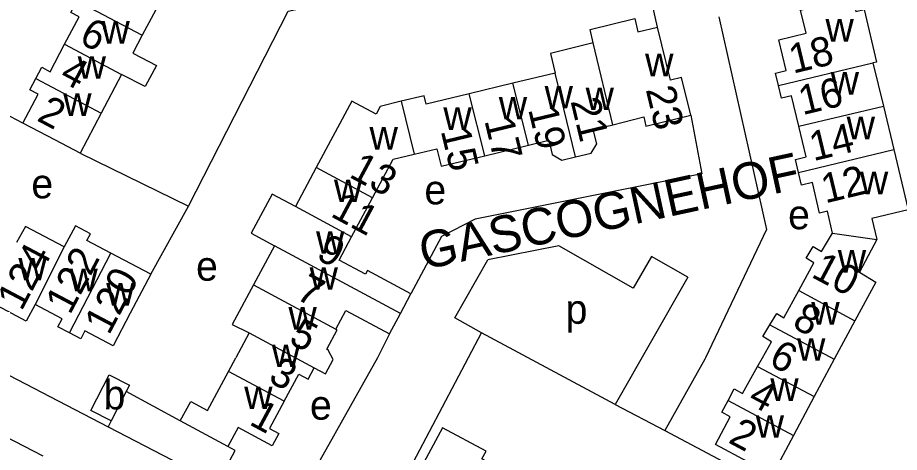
# Model space of a CAD drawing. Extents: x 157768 to 159790, y 387230 to 389604.
# Drawn here: x 159418.6 to 159538.7, y 388487.1 to 388546.3 of the extents above; entities that cross this region are included whole.
import ezdxf

# ---------------------------------------------------------------- set-up
doc = ezdxf.new("R2010")
doc.units = 0
for name, color, linetype in [('BLT_Basislijn', 7, 'Continuous'), ('BLT_Bebouwing', 7, 'Continuous'), ('BLT_Centroide', 7, 'Continuous'), ('BLT_Huisnummer', 7, 'Continuous'), ('BLT_Huisnummer_ tussenligend', 7, 'Continuous'), ('BLT_Onderverdeling_panden', 7, 'Continuous'), ('BLT_Straatnaam', 7, 'Continuous')]:
    doc.layers.add(name, color=color, linetype=linetype)

msp = doc.modelspace()

# ---------------------------------------------------------------- linework, layer by layer
at = {"layer": 'BLT_Basislijn'}
for p, q in [((159419.29, 388531.97), (159412.52, 388535.4)), ((159427.07, 388527.86), (159441.87, 388520.63)), ((159436.7, 388511.38), (159441.87, 388520.63)), ((159502.47, 388509.46), (159492.31, 388515.24)), ((159478.15, 388505.45), (159482.63, 388513.32)), ((159504.94, 388513.79), (159502.47, 388509.46)), ((159509.89, 388510.97), (159504.94, 388513.79)), ((159509.89, 388510.97), (159500.02, 388493.63)), ((159481.78, 388503.38), (159478.15, 388505.45)), ((159500.02, 388493.63), (159481.78, 388503.38)), ((159433.34, 388495.38), (159433.31, 388495.39)), ((159440.72, 388491.38), (159433.34, 388495.38)), ((159431.3, 388491.39), (159430.89, 388490.6)), ((159506.79, 388490.09), (159534.47, 388475.41)), ((159422.02, 388486.6), (159416.85, 388489.29))]:
    msp.add_line(p, q, dxfattribs=at)
for points in [[(159505.78, 388545.04), (159502.87, 388557.96), (159502.06, 388557.78)], [(159441.87, 388520.63), (159455.42, 388547.2), (159468.59, 388550.17)], [(159514.11, 388546.44), (159520.63, 388517.48), (159512.33, 388499.97), (159512.24, 388499.82), (159506.79, 388490.09)], [(159510.31, 388533.05), (159511.81, 388525.03), (159480.93, 388518.88), (159476.34, 388516.5), (159472.17, 388508.68)], [(159402.94, 388518.36), (159399.69, 388512.08), (159400.73, 388507.91), (159402.81, 388505.19), (159412.77, 388500), (159430.89, 388490.6)], [(159492.31, 388515.24), (159482.63, 388513.32)], [(159469.25, 388503.24), (159467.62, 388500), (159456.02, 388479.39)], [(159460.87, 388475.11), (159466.7, 388485.59), (159471.17, 388483.24), (159481.78, 388503.38)], [(159500.02, 388493.63), (159506.79, 388490.09)], [(159430.89, 388490.6), (159445.79, 388482.87)], [(159445.79, 388482.87), (159448.22, 388487.34), (159447.22, 388487.89)]]:
    msp.add_lwpolyline(points, dxfattribs=at)
at = {"layer": 'BLT_Bebouwing'}
for p, q in [((159438.41, 388549.33), (159435.55, 388543.92)), ((159535.14, 388540.16), (159536.55, 388534.28)), ((159432.73, 388538.58), (159429.95, 388533.31)), ((159491.83, 388538.78), (159486.07, 388537.39)), ((159486.07, 388537.39), (159480.12, 388535.96)), ((159480.12, 388535.96), (159474.23, 388534.54)), ((159536.55, 388534.28), (159537.97, 388528.37)), ((159429.95, 388533.31), (159427.07, 388527.86)), ((159472.61, 388527.71), (159475.71, 388528.46)), ((159482.23, 388527.52), (159488.17, 388528.95)), ((159469.76, 388527.03), (159472.61, 388527.71)), ((159459.26, 388525.89), (159456.41, 388520.58)), ((159466.93, 388521.77), (159469.76, 388527.03)), ((159464.08, 388516.46), (159466.93, 388521.77)), ((159436.7, 388511.38), (159431.26, 388514.25)), ((159450.12, 388503.39), (159448.3, 388500)), ((159447.3, 388498.14), (159448.3, 388500)), ((159529.86, 388499.81), (159527.13, 388494.7)), ((159527.13, 388494.7), (159524.3, 388489.41)), ((159431.3, 388491.39), (159428.54, 388492.8))]:
    msp.add_line(p, q, dxfattribs=at)
for points in [[(159522.3, 388543.3), (159526.02, 388544.2), (159525.26, 388547.35), (159532.35, 388549.05), (159532.8, 388547.16), (159533.92, 388547.43), (159535.63, 388540.27), (159535.14, 388540.16)], [(159424.96, 388542.69), (159426.93, 388546.43), (159425.81, 388547.02), (159426.65, 388548.61)], [(159497.02, 388542.88), (159496.58, 388544.71), (159502.69, 388546.2), (159503.1, 388544.38), (159505.78, 388545.04)], [(159435.55, 388543.92), (159434.27, 388541.49), (159437.48, 388539.8), (159435.96, 388536.93), (159432.73, 388538.58)], [(159510.31, 388533.05), (159509.06, 388538.17), (159507.56, 388537.8), (159505.78, 388545.04)], [(159497.02, 388542.88), (159491.19, 388541.45), (159491.83, 388538.78)], [(159522.27, 388537.07), (159521.86, 388538.78), (159523.3, 388539.12), (159522.3, 388543.3)], [(159421.03, 388538.02), (159421.84, 388539.56), (159422.99, 388538.96), (159424.96, 388542.69)], [(159419.29, 388531.97), (159421.35, 388535.88), (159420.21, 388536.48), (159421.03, 388538.02)], [(159525.05, 388531.53), (159524.05, 388535.69), (159522.68, 388535.36), (159522.27, 388537.07)], [(159474.23, 388534.54), (159473.95, 388535.68), (159470.84, 388534.93)], [(159467.41, 388533.18), (159464.13, 388534.94), (159459.26, 388525.89)], [(159470.84, 388534.93), (159467.98, 388534.24), (159467.41, 388533.18)], [(159427.07, 388527.86), (159423.71, 388529.64), (159419.29, 388531.97)], [(159499.7, 388531.74), (159503.89, 388532.8), (159504.2, 388531.55), (159510.31, 388533.05)], [(159494.58, 388527.36), (159496.72, 388527.88), (159497.48, 388529.12), (159497, 388531.09), (159499.7, 388531.74)], [(159524.98, 388525.25), (159524.56, 388527), (159526.05, 388527.36), (159525.05, 388531.53)], [(159488.17, 388528.95), (159490.96, 388529.62), (159491.43, 388527.66), (159492.73, 388526.91), (159494.58, 388527.36)], [(159475.71, 388528.46), (159476.29, 388526.09), (159482.23, 388527.52)], [(159537.97, 388528.37), (159539.94, 388520.13), (159534.98, 388518.94), (159535.65, 388516.12)], [(159529.64, 388516.98), (159528.93, 388519.95), (159527.87, 388519.69), (159526.88, 388523.85), (159525.4, 388523.49), (159524.98, 388525.25)], [(159456.41, 388520.58), (159453.24, 388522.29), (159450.38, 388516.96), (159453.55, 388515.26)], [(159424.91, 388515.09), (159419.61, 388517.89), (159418.39, 388515.69)], [(159431.26, 388514.25), (159428, 388515.98), (159428.48, 388516.87), (159426.43, 388517.95), (159424.91, 388515.09)], [(159472.17, 388508.68), (159466.23, 388511.87), (159465.96, 388511.38), (159462.38, 388513.3), (159464.08, 388516.46)], [(159525.04, 388509.17), (159527.07, 388512.92), (159526.01, 388513.57), (159526.99, 388515.16), (159528.11, 388514.48), (159529.64, 388516.98)], [(159453.55, 388515.26), (159450.69, 388509.93)], [(159535.65, 388516.12), (159533.3, 388511.64), (159535.51, 388510.29), (159532.68, 388505.04)], [(159436.7, 388511.38), (159433.89, 388506.06), (159431.56, 388501.64), (159427.74, 388503.65), (159427.17, 388502.56), (159425.61, 388503.38)], [(159450.69, 388509.93), (159447.79, 388504.53), (159450.12, 388503.39)], [(159521.06, 388504.46), (159522.02, 388506.02), (159523.01, 388505.41), (159525.04, 388509.17)], [(159470.74, 388506.02), (159472.17, 388508.68)], [(159420.93, 388507.27), (159419.71, 388504.97), (159415.76, 388507.05), (159415.18, 388505.94), (159413.66, 388506.74)], [(159425.61, 388503.38), (159424.05, 388504.21), (159424.64, 388505.31), (159420.93, 388507.27)], [(159461.94, 388503.89), (159463.3, 388506.43), (159469.25, 388503.24)], [(159469.25, 388503.24), (159470.74, 388506.02)], [(159519.41, 388498.81), (159520.07, 388500), (159521.29, 388502.18), (159520.11, 388502.91), (159521.06, 388504.46)], [(159532.68, 388505.04), (159529.86, 388499.81)], [(159458.98, 388498.62), (159460.53, 388497.79), (159461.58, 388499.75), (159460.89, 388501.05), (159460.69, 388501.15), (159462.11, 388503.8), (159461.94, 388503.89)], [(159454.89, 388494.06), (159456.89, 388497.78), (159458.16, 388497.1), (159458.98, 388498.62)], [(159515.39, 388494.16), (159516.23, 388495.74), (159517.37, 388495.14), (159519.41, 388498.81)], [(159428.54, 388492.8), (159431.04, 388497.69), (159433.8, 388496.28), (159433.34, 388495.38)], [(159440.72, 388491.38), (159442.15, 388494.04), (159444.44, 388492.82), (159447.3, 388498.14)], [(159433.34, 388495.38), (159431.3, 388491.39)], [(159454.89, 388494.06), (159452.9, 388490.34), (159454.14, 388489.67), (159453.24, 388487.99), (159448.61, 388490.48), (159447.22, 388487.89)], [(159524.3, 388489.41), (159521.43, 388484.05), (159518.09, 388485.82), (159513.67, 388488.17), (159515.69, 388491.96), (159514.54, 388492.57), (159515.39, 388494.16)], [(159447.22, 388487.89), (159440.72, 388491.38)], [(159487.19, 388483.36), (159481.85, 388486.23), (159482.41, 388487.27), (159476.47, 388490.47), (159471.01, 388480.32), (159474.52, 388478.43), (159474.7, 388478.75), (159477.07, 388477.47), (159476.9, 388477.15), (159478.62, 388476.22), (159479.29, 388477.45), (159482.94, 388475.48)]]:
    msp.add_lwpolyline(points, dxfattribs=at)
at = {"layer": 'BLT_Onderverdeling_panden'}
for p, q in [((159426.65, 388548.61), (159435.55, 388543.92)), ((159499.7, 388531.74), (159497.02, 388542.88)), ((159424.96, 388542.69), (159432.73, 388538.58)), ((159522.27, 388537.07), (159535.14, 388540.16)), ((159421.03, 388538.02), (159429.95, 388533.31)), ((159494.58, 388527.36), (159491.83, 388538.78)), ((159488.17, 388528.95), (159486.07, 388537.39)), ((159482.23, 388527.52), (159480.12, 388535.96)), ((159470.84, 388534.93), (159472.61, 388527.71)), ((159525.05, 388531.53), (159536.55, 388534.28)), ((159524.98, 388525.25), (159537.97, 388528.37)), ((159466.93, 388521.77), (159459.26, 388525.89)), ((159464.08, 388516.46), (159456.41, 388520.58)), ((159529.64, 388516.98), (159535.65, 388516.12)), ((159424.91, 388515.09), (159420.93, 388507.27)), ((159470.74, 388506.02), (159453.55, 388515.26)), ((159425.61, 388503.38), (159431.26, 388514.25)), ((159525.04, 388509.17), (159532.68, 388505.04)), ((159521.06, 388504.46), (159529.86, 388499.81)), ((159450.12, 388503.39), (159458.98, 388498.62)), ((159519.41, 388498.81), (159527.13, 388494.7)), ((159454.89, 388494.06), (159447.3, 388498.14)), ((159515.39, 388494.16), (159524.3, 388489.41))]:
    msp.add_line(p, q, dxfattribs=at)
msp.add_lwpolyline([(159450.69, 388509.93), (159461.94, 388503.89)], dxfattribs=at)

# ---------------------------------------------------------------- texts
at = {"layer": 'BLT_Centroide'}
for s, p in [('w', (159429.98, 388542.78)), ('w', (159528.66, 388543.06)), ('w', (159426.74, 388538)), ('w', (159504.08, 388538.33)), ('w', (159529.37, 388535.84)), ('w', (159490.38, 388533.95)), ('w', (159495.97, 388533.73)), ('w', (159424.77, 388532.94)), ('w', (159484.14, 388532.45)), ('w', (159476.58, 388531.03)), ('w', (159531.55, 388529.75)), ('w', (159466.52, 388528.34)), ('e', (159420.43, 388521.71)), ('w', (159533.35, 388522.25)), ('w', (159461.67, 388521.19)), ('e', (159474, 388520.89)), ('e', (159523.57, 388517.5)), ('w', (159459.23, 388514.16)), ('w', (159530.34, 388511.59)), ('w', (159418.66, 388510.53)), ('e', (159442.88, 388510.49)), ('w', (159425.61, 388509.05)), ('w', (159458.35, 388509.25)), ('w', (159430.64, 388507.09)), ('w', (159455.47, 388503.84)), ('p', (159493.24, 388504.62)), ('w', (159526.73, 388504.5)), ('w', (159524.79, 388499.59)), ('w', (159453.2, 388498.72)), ('b', (159430.27, 388492.96)), ('w', (159521.14, 388494.12)), ('w', (159449.44, 388493)), ('e', (159458.4, 388491.56)), ('w', (159519.15, 388489.09))]:
    msp.add_text(s, height=4, dxfattribs=at).set_placement(p)
at = {"layer": 'BLT_Huisnummer'}
for s, rotation, p in [('6', 332.1641, (159426.76, 388542.98)), ('18', 13.5046, (159524.24, 388538.68)), ('23', 283.5295, (159504.15, 388536.55)), ('2', 332.1641, (159421.03, 388532.37)), ('17', 283.5295, (159482.16, 388532.31)), ('14', 13.5046, (159527.02, 388526.76)), ('13', 331.7473, (159463.58, 388524.68)), ('9', 331.7473, (159459.09, 388513.55)), ('124', 62.154, (159419.09, 388506.24)), ('10', 331.9658, (159526.58, 388511.07)), ('120', 62.154, (159431, 388502.95)), ('5', 331.7473, (159455.36, 388502.06)), ('6', 331.9658, (159520.76, 388499.12)), ('1', 331.7473, (159449.98, 388490.97)), ('2', 331.9658, (159515.27, 388488.51))]:
    msp.add_text(s, height=4, rotation=rotation, dxfattribs=at).set_placement(p)
at = {"layer": 'BLT_Huisnummer_ tussenligend'}
for s, rotation, p in [('4', 332.1641, (159424.1, 388537.8)), ('16', 13.5046, (159525.54, 388533.03)), ('21', 283.5295, (159493.9, 388534.96)), ('19', 283.5295, (159488.12, 388533.85)), ('15', 283.5295, (159476.21, 388530.92)), ('12', 13.5046, (159528.63, 388521.01)), ('11', 331.7473, (159461.06, 388519.33)), ('122', 62.154, (159425.69, 388505.73)), ('7', 331.7473, (159456.3, 388508.13)), ('8', 331.9658, (159523.96, 388504.22)), ('3', 331.7473, (159452.56, 388496.82)), ('4', 331.9658, (159517.92, 388493.83))]:
    msp.add_text(s, height=4, rotation=rotation, dxfattribs=at).set_placement(p)
at = {"layer": 'BLT_Straatnaam'}
for s, height, rotation, p in [('LIMOUSINLAAN', 4.9999, 61.3017, (159402.97, 388523.74)), ('GASCOGNEHOF', 5, 12.2079, (159473.9, 388511.95))]:
    msp.add_text(s, height=height, rotation=rotation, dxfattribs=at).set_placement(p)

doc.saveas('drawing.dxf')
